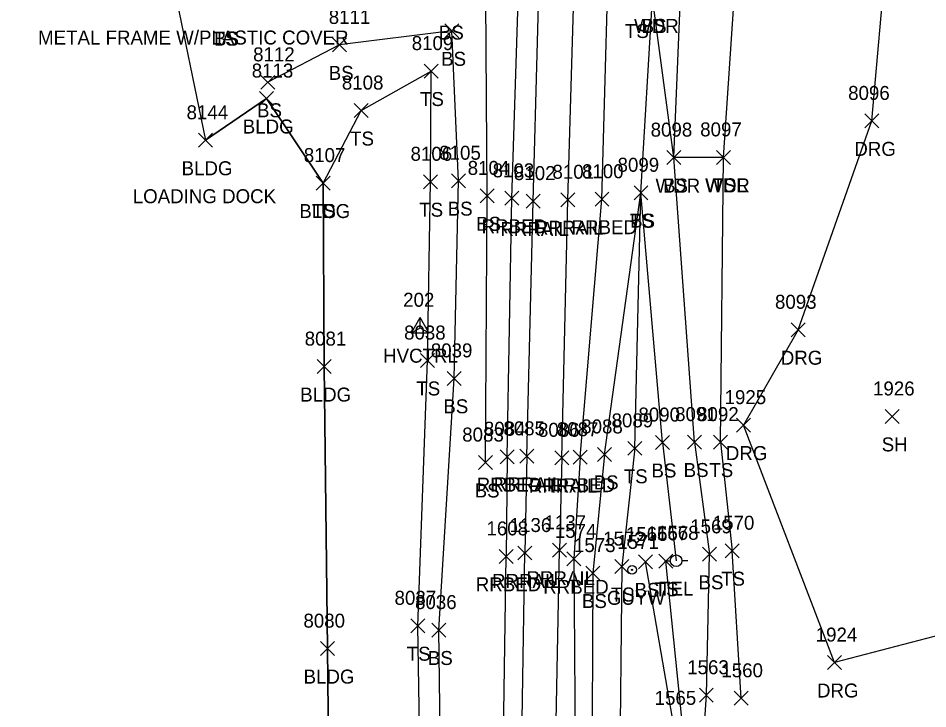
# Model space of a CAD drawing. Extents: x 1769141 to 1770911, y 735471 to 741449.
# Drawn here: x 1770194.6 to 1770324.8, y 736686.2 to 736785 of the extents above; entities that cross this region are included whole.
import ezdxf

# ---------------------------------------------------------------- set-up
doc = ezdxf.new("R2010")
doc.units = 0
for name, color, linetype in [('C_A', 7, 'Continuous'), ('C_I', 7, 'Continuous'), ('CPSM', 7, 'Continuous'), ('L_A', 7, 'Continuous'), ('L_C', 7, 'Continuous'), ('L_I', 7, 'Continuous'), ('L_TIC', 7, 'Continuous'), ('LAWA', 7, 'Continuous'), ('LBC', 7, 'Continuous'), ('LELB', 7, 'Continuous'), ('LSOGP', 7, 'Continuous'), ('R_A', 7, 'Continuous'), ('R_I', 7, 'Continuous'), ('R_TIC', 7, 'Continuous'), ('RDG', 7, 'Continuous'), ('RR', 7, 'Continuous'), ('RRB', 7, 'Continuous'), ('U_A', 7, 'Continuous'), ('U_I', 7, 'Continuous'), ('UP', 7, 'Continuous'), ('UPGW', 7, 'Continuous')]:
    doc.layers.add(name, color=color, linetype=linetype)

msp = doc.modelspace()

# ---------------------------------------------------------------- linework, layer by layer
at = {"layer": 'CPSM'}
for p, q in [((1770250.91, 736739.98), (1770252.16, 736742.15)), ((1770253.41, 736739.98), (1770252.16, 736742.15)), ((1770252.16, 736740.7), (1770252.16, 736742.15)), ((1770250.91, 736739.98), (1770252.16, 736740.7)), ((1770252.16, 736740.7), (1770252.16, 736740.7)), ((1770252.16, 736740.7), (1770253.41, 736739.98)), ((1770250.91, 736739.98), (1770253.41, 736739.98))]:
    msp.add_line(p, q, dxfattribs=at)
at = {"layer": 'L_TIC'}
for points in [[(1770255.7, 736782.16), (1770257.7, 736784.16)], [(1770257.7, 736782.16), (1770255.7, 736784.16)], [(1770239.63, 736780.15), (1770241.63, 736782.15)], [(1770241.63, 736780.15), (1770239.63, 736782.15)], [(1770252.72, 736776.41), (1770254.72, 736778.41)], [(1770254.72, 736776.41), (1770252.72, 736778.41)], [(1770252.72, 736776.41), (1770254.72, 736778.41)], [(1770254.72, 736776.41), (1770252.72, 736778.41)], [(1770229.37, 736774.8), (1770231.37, 736776.8)], [(1770231.37, 736774.8), (1770229.37, 736776.8)], [(1770229.18, 736772.48), (1770231.18, 736774.48)], [(1770231.18, 736772.48), (1770229.18, 736774.48)], [(1770242.72, 736770.76), (1770244.72, 736772.76)], [(1770244.72, 736770.76), (1770242.72, 736772.76)], [(1770220.43, 736766.51), (1770222.43, 736768.51)], [(1770222.43, 736766.51), (1770220.43, 736768.51)], [(1770287.47, 736764.03), (1770289.47, 736766.03)], [(1770289.47, 736764.03), (1770287.47, 736766.03)], [(1770287.47, 736764.03), (1770289.47, 736766.03)], [(1770289.47, 736764.03), (1770287.47, 736766.03)], [(1770294.56, 736764.07), (1770296.56, 736766.07)], [(1770296.56, 736764.07), (1770294.56, 736766.07)], [(1770294.56, 736764.07), (1770296.56, 736766.07)], [(1770296.56, 736764.07), (1770294.56, 736766.07)], [(1770294.56, 736764.07), (1770296.56, 736766.07)], [(1770296.56, 736764.07), (1770294.56, 736766.07)], [(1770237.27, 736760.39), (1770239.27, 736762.39)], [(1770239.27, 736760.39), (1770237.27, 736762.39)], [(1770237.27, 736760.39), (1770239.27, 736762.39)], [(1770239.27, 736760.39), (1770237.27, 736762.39)], [(1770252.61, 736760.58), (1770254.61, 736762.58)], [(1770254.61, 736760.58), (1770252.61, 736762.58)], [(1770256.65, 736760.73), (1770258.65, 736762.73)], [(1770258.65, 736760.73), (1770256.65, 736762.73)], [(1770260.72, 736758.56), (1770262.72, 736760.56)], [(1770262.72, 736758.56), (1770260.72, 736760.56)], [(1770282.75, 736759.01), (1770284.75, 736761.01)], [(1770284.75, 736759.01), (1770282.75, 736761.01)], [(1770282.75, 736759.01), (1770284.75, 736761.01)], [(1770284.75, 736759.01), (1770282.75, 736761.01)], [(1770282.75, 736759.01), (1770284.75, 736761.01)], [(1770284.75, 736759.01), (1770282.75, 736761.01)], [(1770252.19, 736735.01), (1770254.19, 736737.01)], [(1770254.19, 736735.01), (1770252.19, 736737.01)], [(1770237.4, 736734.14), (1770239.4, 736736.14)], [(1770239.4, 736734.14), (1770237.4, 736736.14)], [(1770256.03, 736732.46), (1770258.03, 736734.46)], [(1770258.03, 736732.46), (1770256.03, 736734.46)], [(1770318.7, 736727.01), (1770320.7, 736729.01)], [(1770320.7, 736727.01), (1770318.7, 736729.01)], [(1770285.81, 736723.28), (1770287.81, 736725.28)], [(1770287.81, 736723.28), (1770285.81, 736725.28)], [(1770290.41, 736723.35), (1770292.41, 736725.35)], [(1770292.41, 736723.35), (1770290.41, 736725.35)], [(1770294.12, 736723.34), (1770296.12, 736725.34)], [(1770296.12, 736723.34), (1770294.12, 736725.34)], [(1770277.54, 736721.58), (1770279.54, 736723.58)], [(1770279.54, 736721.58), (1770277.54, 736723.58)], [(1770281.88, 736722.45), (1770283.88, 736724.45)], [(1770283.88, 736722.45), (1770281.88, 736724.45)], [(1770260.5, 736720.42), (1770262.5, 736722.42)], [(1770262.5, 736720.42), (1770260.5, 736722.42)], [(1770292.54, 736707.29), (1770294.54, 736709.29)], [(1770294.54, 736707.29), (1770292.54, 736709.29)], [(1770295.8, 736707.81), (1770297.8, 736709.81)], [(1770297.8, 736707.81), (1770295.8, 736709.81)], [(1770283.39, 736706.2), (1770285.39, 736708.2)], [(1770285.39, 736706.2), (1770283.39, 736708.2)], [(1770286.29, 736706.29), (1770288.29, 736708.29)], [(1770288.29, 736706.29), (1770286.29, 736708.29)], [(1770275.86, 736704.61), (1770277.86, 736706.61)], [(1770277.86, 736704.61), (1770275.86, 736706.61)], [(1770280.02, 736705.54), (1770282.02, 736707.54)], [(1770282.02, 736705.54), (1770280.02, 736707.54)], [(1770250.83, 736697.07), (1770252.83, 736699.07)], [(1770252.83, 736697.07), (1770250.83, 736699.07)], [(1770253.81, 736696.46), (1770255.81, 736698.46)], [(1770255.81, 736696.46), (1770253.81, 736698.46)], [(1770237.88, 736693.8), (1770239.88, 736695.8)], [(1770239.88, 736693.8), (1770237.88, 736695.8)], [(1770292.1, 736687.14), (1770294.1, 736689.14)], [(1770294.1, 736687.14), (1770292.1, 736689.14)], [(1770297.07, 736686.7), (1770299.07, 736688.7)], [(1770299.07, 736686.7), (1770297.07, 736688.7)]]:
    msp.add_lwpolyline(points, dxfattribs=at)
at = {"layer": 'LAWA'}
for points in [[(1770295.56, 736765.07), (1770288.47, 736765.03), (1770285.4, 736787.87), (1770284.57, 736804.63), (1770282.38, 736833.87), (1770287.4, 736893.59), (1770286.58, 736936.63), (1770289.46, 736968.99), (1770291.49, 736986.73), (1770290, 737012.94), (1770290.58, 737048.83), (1770292.25, 737100.02), (1770294.09, 737129.48), (1770297.9, 737178.74), (1770298.45, 737224.98), (1770303.27, 737281.64), (1770303.62, 737324.77), (1770304.03, 737377.4)], [(1770295.56, 736765.07), (1770298.44, 736807.53), (1770300.94, 736833.02), (1770303.15, 736868.46), (1770304.73, 736899.95), (1770312.24, 736920.03), (1770307.96, 736948.77), (1770308.9, 736965.25), (1770306.38, 736996.36), (1770309.8, 737006.68), (1770311.39, 737048.91), (1770314.52, 737106.24), (1770314.64, 737122.83), (1770358.1, 737137.42)]]:
    msp.add_lwpolyline(points, dxfattribs=at)
at = {"layer": 'LBC'}
msp.add_lwpolyline([(1770194.64, 736595.51), (1770223.57, 736595.76), (1770239.84, 736595.92), (1770239.38, 736649.59), (1770238.88, 736694.8), (1770238.4, 736735.14), (1770238.27, 736761.39), (1770230.18, 736773.48), (1770221.43, 736767.51)], dxfattribs=at)
at = {"layer": 'LELB'}
for points in [[(1770278.54, 736722.58), (1770283.75, 736760.01), (1770285.4, 736787.87), (1770288.42, 736803.77), (1770288.1, 736833.89), (1770290.15, 736888.9), (1770292.54, 736921.49), (1770293.89, 736967.31), (1770294.41, 736976.29)], [(1770261.5, 736721.42), (1770261.72, 736759.56), (1770261.47, 736801.73), (1770261.32, 736834.3), (1770260.25, 736909.24), (1770259.41, 736941.57), (1770257.29, 736941.61)], [(1770291.41, 736724.35), (1770288.47, 736765.03), (1770290.15, 736806.45)], [(1770255.42, 736566.62), (1770256.03, 736583.72), (1770256.21, 736624.32), (1770255.37, 736657.67), (1770254.81, 736697.46), (1770257.03, 736733.46), (1770257.65, 736761.73), (1770256.7, 736783.16), (1770240.63, 736781.15), (1770230.37, 736775.8)], [(1770238.27, 736761.39), (1770243.72, 736771.76), (1770253.72, 736777.41)], [(1770251.78, 736568.77), (1770254.18, 736584.11), (1770253.27, 736625.3), (1770252.49, 736657.36), (1770251.83, 736698.07), (1770253.19, 736736.01), (1770253.61, 736761.58), (1770253.72, 736777.41)], [(1770295.12, 736724.34), (1770295.56, 736765.07)], [(1770282.88, 736723.45), (1770283.75, 736760.01)], [(1770286.81, 736724.28), (1770283.75, 736760.01)], [(1770282.88, 736723.45), (1770281.02, 736706.54)], [(1770286.81, 736724.28), (1770288.78, 736707.37)], [(1770291.41, 736724.35), (1770293.54, 736708.29)], [(1770295.12, 736724.34), (1770296.8, 736708.81)], [(1770278.54, 736722.58), (1770276.86, 736705.61)], [(1770291.8, 736668.62), (1770293.1, 736688.14), (1770293.54, 736708.29)], [(1770298.07, 736687.7), (1770296.8, 736708.81)], [(1770276.67, 736572.37), (1770280.19, 736579.59), (1770279.94, 736611.04), (1770280.76, 736621.73), (1770281.6, 736633.51), (1770287.32, 736637.3), (1770287.01, 736655.28), (1770288.21, 736674.28), (1770288.44, 736683.76), (1770284.39, 736707.2)], [(1770281.02, 736706.54), (1770280.68, 736674.99), (1770280.69, 736647.57)], [(1770290.15, 736679.16), (1770287.29, 736707.29)], [(1770276.86, 736705.61), (1770276.7, 736674.5), (1770276.22, 736647.09), (1770276.91, 736612.61), (1770274.39, 736580.09)]]:
    msp.add_lwpolyline(points, dxfattribs=at)
at = {"layer": 'LSOGP'}
msp.add_lwpolyline([(1770216.73, 736790.47), (1770221.43, 736767.51), (1770230.18, 736773.48), (1770238.27, 736761.39), (1770238.4, 736735.14), (1770238.88, 736694.8), (1770239.38, 736649.59), (1770239.84, 736595.92)], dxfattribs=at)
at = {"layer": 'R_TIC'}
for points in [[(1770315.78, 736769.28), (1770317.78, 736771.28)], [(1770317.78, 736769.28), (1770315.78, 736771.28)], [(1770264.29, 736758.21), (1770266.29, 736760.21)], [(1770266.29, 736758.21), (1770264.29, 736760.21)], [(1770267.34, 736757.82), (1770269.34, 736759.82)], [(1770269.34, 736757.82), (1770267.34, 736759.82)], [(1770272.29, 736758.01), (1770274.29, 736760.01)], [(1770274.29, 736758.01), (1770272.29, 736760.01)], [(1770277.17, 736758.08), (1770279.17, 736760.08)], [(1770279.17, 736758.08), (1770277.17, 736760.08)], [(1770305.26, 736739.41), (1770307.26, 736741.41)], [(1770307.26, 736739.41), (1770305.26, 736741.41)], [(1770297.4, 736725.77), (1770299.4, 736727.77)], [(1770299.4, 736725.77), (1770297.4, 736727.77)], [(1770263.61, 736721.25), (1770265.61, 736723.25)], [(1770265.61, 736721.25), (1770263.61, 736723.25)], [(1770266.4, 736721.31), (1770268.4, 736723.31)], [(1770268.4, 736721.31), (1770266.4, 736723.31)], [(1770271.41, 736721.1), (1770273.41, 736723.1)], [(1770273.41, 736721.1), (1770271.41, 736723.1)], [(1770274.05, 736721.18), (1770276.05, 736723.18)], [(1770276.05, 736721.18), (1770274.05, 736723.18)], [(1770266.14, 736707.48), (1770268.14, 736709.48)], [(1770268.14, 736707.48), (1770266.14, 736709.48)], [(1770271.07, 736707.88), (1770273.07, 736709.88)], [(1770273.07, 736707.88), (1770271.07, 736709.88)], [(1770263.46, 736707), (1770265.46, 736709)], [(1770265.46, 736707), (1770263.46, 736709)], [(1770273.12, 736706.64), (1770275.12, 736708.64)], [(1770275.12, 736706.64), (1770273.12, 736708.64)], [(1770310.44, 736691.81), (1770312.44, 736693.81)], [(1770312.44, 736691.81), (1770310.44, 736693.81)]]:
    msp.add_lwpolyline(points, dxfattribs=at)
at = {"layer": 'RDG'}
for points in [[(1770306.26, 736740.41), (1770316.78, 736770.28), (1770321.05, 736818.77)], [(1770306.26, 736740.41), (1770298.4, 736726.77)], [(1770362.33, 736680.6), (1770364.57, 736694.74), (1770358.79, 736702.24), (1770347.62, 736702.24), (1770311.44, 736692.81), (1770298.4, 736726.77)]]:
    msp.add_lwpolyline(points, dxfattribs=at)
at = {"layer": 'RR'}
for points in [[(1770267.4, 736722.31), (1770268.34, 736758.82), (1770269.57, 736804.44), (1770270.45, 736834.65), (1770272.42, 736909.27), (1770273.15, 736938.32), (1770274.05, 736970.76), (1770275.07, 737005.76), (1770276.22, 737052.19), (1770277.52, 737098.47), (1770278.47, 737131.31), (1770279.73, 737178.68), (1770281, 737226.57), (1770282.34, 737274.07)], [(1770272.41, 736722.1), (1770273.29, 736759.01), (1770274.62, 736804.33), (1770275.38, 736834.93), (1770277.26, 736906.22), (1770278.11, 736938.08), (1770278.9, 736969.65), (1770279.86, 737006.36), (1770281.15, 737052.02), (1770282.49, 737099.38), (1770283.42, 737130.8), (1770284.55, 737178.73), (1770285.97, 737226.12), (1770287.25, 737273.96)], [(1770267.4, 736722.31), (1770267.14, 736708.48)], [(1770272.41, 736722.1), (1770272.07, 736708.88)], [(1770266.34, 736561.13), (1770265.93, 736594.17), (1770265.93, 736632.1), (1770266.44, 736666.72), (1770267.14, 736708.48)], [(1770271.28, 736564.52), (1770270.83, 736595.62), (1770270.75, 736631.87), (1770271.27, 736667.24), (1770272.07, 736708.88)]]:
    msp.add_lwpolyline(points, dxfattribs=at)
at = {"layer": 'RRB'}
for points in [[(1770264.61, 736722.25), (1770265.29, 736759.21), (1770266.68, 736803.74), (1770267.29, 736834.32), (1770268.85, 736909.78), (1770270.22, 736938.92), (1770271.46, 736972.05), (1770272.55, 737004.83), (1770273.67, 737052.68), (1770274.45, 737097.79), (1770275.89, 737131.57), (1770277.22, 737178.3), (1770278.92, 737227.05), (1770280.11, 737274.21)], [(1770275.05, 736722.18), (1770278.17, 736759.08), (1770279.42, 736805.27), (1770278.55, 736834.64), (1770280.9, 736900.53), (1770282.38, 736937.77), (1770283.59, 736969.2), (1770283.11, 737006.43), (1770283.91, 737051.19), (1770285.56, 737099.3), (1770285.88, 737130.25), (1770287.46, 737178.49), (1770288.76, 737226.01), (1770290.63, 737273.86)], [(1770264.61, 736722.25), (1770264.46, 736708)], [(1770275.05, 736722.18), (1770274.12, 736707.64)], [(1770261.52, 736559.46), (1770262.29, 736576.93), (1770262.81, 736599.07), (1770262.32, 736614.8), (1770263.56, 736647.47), (1770264.46, 736708)], [(1770274.12, 736707.64), (1770274.4, 736674.25), (1770273.26, 736646.26), (1770274.81, 736612.3), (1770273.12, 736579.76), (1770273.04, 736565.63)]]:
    msp.add_lwpolyline(points, dxfattribs=at)
at = {"layer": 'UP'}
for p, q in [((1770287.12, 736707.37), (1770287.95, 736707.37)), ((1770288.78, 736707.37), (1770288.78, 736707.37)), ((1770290.45, 736707.37), (1770289.61, 736707.37)), ((1770289.61, 736707.37), (1770289.61, 736707.37)), ((1770290.45, 736707.37), (1770290.45, 736707.37))]:
    msp.add_line(p, q, dxfattribs=at)
msp.add_circle((1770288.78, 736707.37), 0.833, dxfattribs=at)
at = {"layer": 'UPGW'}
for radius in [0.625, 0.0833]:
    msp.add_circle((1770282.47, 736706.07), radius, dxfattribs=at)

# ---------------------------------------------------------------- texts
at = {"layer": 'C_A'}
msp.add_text('HVCTRL', height=2, dxfattribs=at).set_placement((1770246.85, 736735.7))
at = {"layer": 'C_I'}
msp.add_text('202', height=2, dxfattribs=at).set_placement((1770249.72, 736743.7))
at = {"layer": 'L_A'}
for s, p in [('WDR', (1770282.76, 736782.87)), ('BS', (1770283.84, 736782.87)), ('BS', (1770254.83, 736781.92)), ('TS', (1770281.45, 736782.14)), ('TS', (1770222.62, 736781.05)), ('BS', (1770222.66, 736781.05)), ('BS', (1770255.15, 736778.16)), ('BS', (1770239.07, 736776.15)), ('TS', (1770252.13, 736772.41)), ('TS', (1770252.13, 736772.41)), ('BS', (1770228.81, 736770.8)), ('BLDG', (1770226.77, 736768.48)), ('TS', (1770242.13, 736766.76)), ('BLDG', (1770218.02, 736762.51)), ('WDR', (1770285.83, 736760.03)), ('BS', (1770286.91, 736760.03)), ('WDR', (1770292.92, 736760.07)), ('WDL', (1770292.97, 736760.07)), ('TS', (1770293.97, 736760.07)), ('TS', (1770252.02, 736756.58)), ('BS', (1770256.09, 736756.73)), ('BLDG', (1770234.86, 736756.39)), ('TS', (1770236.68, 736756.39)), ('BS', (1770260.16, 736754.56)), ('TS', (1770282.16, 736755.01)), ('BS', (1770282.19, 736755.01)), ('BS', (1770282.19, 736755.01)), ('TS', (1770251.6, 736731.01)), ('BLDG', (1770234.99, 736730.14)), ('BS', (1770255.47, 736728.46)), ('SH', (1770318.19, 736723.01)), ('BS', (1770285.25, 736719.28)), ('BS', (1770289.85, 736719.35)), ('TS', (1770293.53, 736719.34)), ('BS', (1770276.98, 736717.58)), ('TS', (1770281.29, 736718.45)), ('BS', (1770259.95, 736716.42)), ('BS', (1770291.98, 736703.29)), ('TS', (1770295.21, 736703.81)), ('BS', (1770282.83, 736702.2)), ('TS', (1770285.7, 736702.29)), ('BS', (1770275.3, 736700.61)), ('TS', (1770279.43, 736701.54)), ('TS', (1770250.23, 736693.07)), ('BS', (1770253.25, 736692.46)), ('BLDG', (1770235.47, 736689.8))]:
    msp.add_text(s, height=2, dxfattribs=at).set_placement(p)
at = {"layer": 'L_C'}
for s, p in [('METAL FRAME W/PLASTIC COVER', (1770197.48, 736781.21)), ('METAL FRAME W/PLASTIC COVER', (1770197.48, 736781.21)), ('LOADING DOCK', (1770211.03, 736758.51))]:
    msp.add_text(s, height=2, dxfattribs=at).set_placement(p)
at = {"layer": 'L_I'}
for s, p in [('8111', (1770239.07, 736784.15)), ('8109', (1770250.94, 736780.41)), ('8109', (1770250.94, 736780.41)), ('8112', (1770228.25, 736778.8)), ('8113', (1770228.05, 736776.48)), ('8108', (1770240.95, 736774.76)), ('8144', (1770218.73, 736770.51)), ('8098', (1770285.13, 736768.03)), ('8098', (1770285.13, 736768.03)), ('8097', (1770292.22, 736768.07)), ('8097', (1770292.22, 736768.07)), ('8097', (1770292.22, 736768.07)), ('8107', (1770235.5, 736764.39)), ('8107', (1770235.5, 736764.39)), ('8106', (1770250.78, 736764.58)), ('8105', (1770254.88, 736764.73)), ('8099', (1770280.4, 736763.01)), ('8099', (1770280.4, 736763.01)), ('8099', (1770280.4, 736763.01)), ('8104', (1770258.95, 736762.56)), ('8038', (1770249.85, 736739.01)), ('8081', (1770235.63, 736738.14)), ('8039', (1770253.68, 736736.46)), ('1926', (1770316.95, 736731.01)), ('8090', (1770283.38, 736727.28)), ('8091', (1770288.63, 736727.35)), ('8092', (1770291.78, 736727.34)), ('8088', (1770275.2, 736725.58)), ('8089', (1770279.54, 736726.45)), ('8083', (1770258.17, 736724.42)), ('1569', (1770290.79, 736711.29)), ('1570', (1770294.02, 736711.81)), ('1566', (1770281.59, 736710.2)), ('1567', (1770284.55, 736710.29)), ('1573', (1770274.16, 736708.61)), ('1572', (1770278.33, 736709.54)), ('8037', (1770248.49, 736701.07)), ('8036', (1770251.42, 736700.46)), ('8080', (1770235.45, 736697.8)), ('1563', (1770290.36, 736691.14)), ('1560', (1770295.25, 736690.7)), ('1565', (1770285.7, 736686.76))]:
    msp.add_text(s, height=2, dxfattribs=at).set_placement(p)
at = {"layer": 'R_A'}
for s, p in [('DRG', (1770314.27, 736765.28)), ('RRBED', (1770260.94, 736754.21)), ('RRRAIL', (1770268.58, 736754.01)), ('RRBED', (1770273.81, 736754.08)), ('RRRAIL', (1770263.63, 736753.82)), ('DRG', (1770303.75, 736735.41)), ('DRG', (1770295.89, 736721.77)), ('RRBED', (1770260.25, 736717.25)), ('RRRAIL', (1770262.69, 736717.31)), ('RRRAIL', (1770267.7, 736717.1)), ('RRBED', (1770270.69, 736717.18)), ('RRRAIL', (1770262.43, 736703.48)), ('RRRAIL', (1770267.36, 736703.88)), ('RRBED', (1770260.11, 736703)), ('RRBED', (1770269.77, 736702.64)), ('DRG', (1770308.93, 736687.81))]:
    msp.add_text(s, height=2, dxfattribs=at).set_placement(p)
at = {"layer": 'R_I'}
for s, p in [('8096', (1770313.39, 736773.28)), ('8103', (1770262.52, 736762.21)), ('8102', (1770265.57, 736761.82)), ('8101', (1770271.08, 736762.01)), ('8100', (1770275.31, 736762.08)), ('8093', (1770302.92, 736743.41)), ('1925', (1770295.71, 736729.77)), ('8084', (1770261.27, 736725.25)), ('8085', (1770264.06, 736725.31)), ('8086', (1770269.01, 736725.1)), ('8087', (1770271.71, 736725.18)), ('1608', (1770261.64, 736711)), ('1136', (1770264.96, 736711.48)), ('1137', (1770269.94, 736711.88)), ('1574', (1770271.43, 736710.64)), ('1924', (1770308.75, 736695.81))]:
    msp.add_text(s, height=2, dxfattribs=at).set_placement(p)
at = {"layer": 'U_A'}
for s, p in [('TEL', (1770286.34, 736702.37)), ('GUYW', (1770278.87, 736701.07))]:
    msp.add_text(s, height=2, dxfattribs=at).set_placement(p)
at = {"layer": 'U_I'}
for s, p in [('1568', (1770286.04, 736710.37)), ('1571', (1770280.35, 736709.07))]:
    msp.add_text(s, height=2, dxfattribs=at).set_placement(p)

doc.saveas('drawing.dxf')
